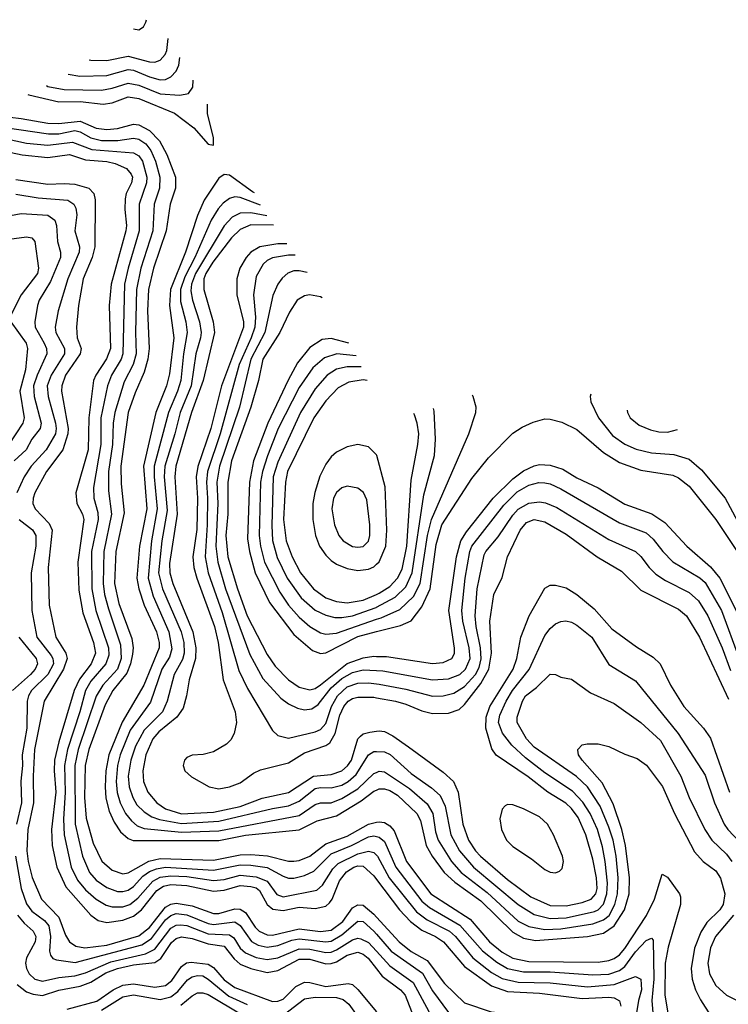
# Model space of a CAD drawing. Header units: inches. Extents: x 990535 to 1117859, y 769386 to 892122.
# Tile 301 of 656: x 1038664 to 1041317, y 880476 to 884160. Entities that reach past the tile are written whole.
import ezdxf

# ---------------------------------------------------------------- set-up
doc = ezdxf.new("R2010")
doc.units = ezdxf.units.IN
doc.header["$MEASUREMENT"] = 0
doc.layers.add('B0838', color=7, linetype='Continuous')
doc.layers.add('B0848', color=7, linetype='Continuous')

msp = doc.modelspace()

# ---------------------------------------------------------------- linework, layer by layer
at = {"layer": 'B0838', "color": 5}
for points, elevation in [([(1039090.7, 884126.1), (1039110, 884122.4), (1039127.1, 884132.9), (1039136.2, 884150), (1039138.5, 884159.7)], 4220), ([(1038924.1, 884009.7), (1038930, 884007.7), (1038990, 884007.3), (1039070, 884023.5), (1039150, 884001.9), (1039170, 884000.6), (1039190, 884007.9), (1039208.8, 884030), (1039215.1, 884044.9), (1039220.5, 884089.6)], 4180), ([(1038845.6, 883956.3), (1038889, 883949), (1038990, 883950.8), (1039070, 883973.1), (1039090, 883971.3), (1039150, 883945.5), (1039190, 883934.2), (1039210, 883936.1), (1039230, 883945.5), (1039250, 883966.9), (1039260.1, 883990), (1039263.4, 884018.2)], 4160), ([(1038764.1, 883913.1), (1038769.8, 883909.8), (1038830, 883898.2), (1038970, 883896.4), (1039010, 883903.1), (1039070, 883921.7), (1039110, 883915.2), (1039190, 883882), (1039263.1, 883876.9), (1039296, 883884), (1039312.1, 883907.9), (1039314, 883933.8)], 4140), ([(1038694.4, 883879.5), (1038698.2, 883878.2), (1038810, 883852.1), (1038890, 883853.7), (1038976.5, 883843.5), (1039010, 883849), (1039070, 883870.6), (1039110, 883865.1), (1039243.9, 883810), (1039315.5, 883755.5), (1039370, 883693.7), (1039389.2, 883690.8), (1039390, 883719), (1039367.8, 883807.8), (1039367.4, 883843.7)], 4120), ([(1038544.6, 883804.6), (1038670, 883790.3), (1038770, 883772.9), (1038810, 883771.4), (1038890, 883780.2), (1038950, 883754.3), (1038990, 883749), (1039030, 883753), (1039090, 883769.5), (1039110, 883766.6), (1039150, 883745), (1039186.9, 883706.9), (1039215.3, 883655.3), (1039247.9, 883570), (1039247.3, 883530), (1039227, 883470), (1039212.8, 883370), (1039164.9, 883230), (1039146.2, 883150), (1039142.2, 883070), (1039148.2, 882930), (1039144, 882890), (1039130, 882841.3), (1039096.1, 882763.9), (1039070.3, 882690), (1039043.1, 882490), (1039043.7, 882423.7), (1039055, 882315), (1039023.5, 882170), (1039018.9, 882050), (1039035.8, 881975.8), (1039084.5, 881844.5), (1039088.5, 881810), (1039086, 881786), (1039078.8, 881750), (1039065, 881715), (1039012.7, 881650), (1038983.7, 881596.3), (1038923.1, 881430), (1038908.7, 881370), (1038906.5, 881250), (1038913.3, 881173.3), (1038938.7, 881078.7), (1038971.9, 881011.9), (1039010, 880977.6), (1039050, 880964.4), (1039070, 880968.7), (1039147.7, 881012.3), (1039190, 881021.8), (1039390, 881015.2), (1039490, 881035), (1039530, 881036.5), (1039591.5, 881031.5), (1039670, 881012.4), (1039690, 881011.6), (1039710, 881014.6), (1039750, 881030.7), (1039810, 881077.2), (1039890, 881105.6), (1039970, 881150.6), (1040000, 881157.4)], 4080), ([(1038610, 883756.4), (1038772.2, 883732.2), (1038810, 883733.3), (1038870, 883744.6), (1038890, 883740.4), (1038930, 883717.2), (1038970, 883708.3), (1039031.6, 883708.4), (1039090, 883716.1), (1039110, 883713.3), (1039135.9, 883695.9), (1039155.4, 883670), (1039172, 883630), (1039189, 883570), (1039187.8, 883530), (1039167.5, 883470), (1039161.9, 883370), (1039117.8, 883230), (1039101, 883150), (1039097.2, 882990), (1039100, 882910), (1039088.9, 882870), (1039055.1, 882804.9), (1039019.9, 882690), (1039013.7, 882650), (1039011.3, 882570), (1038996.8, 882470), (1038996.8, 882396.8), (1039007.6, 882310), (1038979.5, 882170), (1038976.6, 882050), (1038981.7, 882010), (1038996, 881956), (1039041.7, 881821.7), (1039044.5, 881770), (1039030.3, 881729.7), (1038975.3, 881670), (1038950.4, 881629.6), (1038883.4, 881430), (1038870.4, 881370), (1038871.9, 881150), (1038899.2, 881030), (1038924.9, 880970), (1038950, 880941.3), (1038990, 880912.9), (1039030, 880898.6), (1039050, 880897.9), (1039070, 880903.3), (1039090, 880917.5), (1039124.7, 880955.3), (1039150, 880973.5), (1039176.3, 880983.7), (1039210, 880989.4), (1039390, 880978.2), (1039490, 880998.2), (1039530, 880997.4), (1039590, 880987.9), (1039650, 880955.2), (1039670, 880948.7), (1039690, 880948.8), (1039730, 880957.9), (1039765.4, 880974.6), (1039830, 881039.2), (1039906.7, 881070), (1039970, 881103.2), (1039990, 881107), (1040000, 881104.6)], 4060), ([(1038610, 883715.3), (1038690, 883697.9), (1038770, 883689.8), (1038861.5, 883701.5), (1038933.7, 883673.7), (1039090, 883661.1), (1039110, 883650.8), (1039123.9, 883630), (1039140.3, 883570), (1039139.2, 883550), (1039111.2, 883470), (1039111.6, 883370), (1039069.6, 883230), (1039056.4, 883170), (1039050.8, 882910), (1039043.5, 882890), (1039007.7, 882830), (1038993.2, 882790), (1038967.5, 882670), (1038967.4, 882570), (1038941, 882410), (1038942.1, 882370), (1038956.5, 882316.5), (1038957.7, 882290), (1038933.3, 882170), (1038933.7, 882030), (1038949.6, 881949.7), (1038996.8, 881810), (1038998.1, 881781.9), (1038987.1, 881750), (1038930, 881684.9), (1038910, 881650), (1038889.2, 881570), (1038843, 881430), (1038832, 881370), (1038834.5, 881270), (1038828.6, 881168.6), (1038830.5, 881110.5), (1038857.2, 880990), (1038880.3, 880940.3), (1038910, 880904.7), (1038950, 880869.3), (1038987.3, 880847.3), (1039010, 880840.8), (1039050, 880841.3), (1039076, 880850), (1039106.5, 880873.5), (1039162.5, 880937.5), (1039190, 880951.5), (1039230, 880957.4), (1039290, 880954.3), (1039390, 880939.6), (1039430, 880943.8), (1039490, 880959.3), (1039550, 880952.9), (1039590, 880937), (1039627.1, 880887.1), (1039650, 880878.6), (1039776.2, 880903.8), (1039798.3, 880921.7), (1039836.9, 880983.1), (1039856.7, 881003.3), (1039930, 881039.6), (1039970, 881049.8), (1039990, 881044.3), (1040000, 881034.1)], 4040), ([(1038590, 883671.9), (1038673.8, 883653.8), (1038770, 883643.9), (1038850, 883655.5), (1038910, 883636), (1038989.8, 883629.8), (1039021.7, 883621.6), (1039063.4, 883603.4), (1039081.7, 883581.7), (1039086.1, 883570), (1039082.7, 883550), (1039063.3, 883510), (1039058.5, 883490), (1039057.7, 883450), (1039064.3, 883390), (1039061.8, 883370), (1039006.1, 883170), (1038999.4, 883090), (1039003.7, 882930), (1038989.2, 882890.8), (1038948.5, 882830), (1038940.4, 882810), (1038923.2, 882670), (1038919.9, 882550), (1038874.1, 882390), (1038877.7, 882350), (1038898.6, 882310), (1038903.9, 882290), (1038881.6, 882130), (1038885.5, 882025.5), (1038900.7, 881940.7), (1038940.3, 881830), (1038947.4, 881790), (1038931.6, 881750), (1038887.9, 881692.1), (1038868.2, 881650), (1038810, 881458.7), (1038794.8, 881390), (1038793.1, 881350), (1038799, 881270), (1038783.7, 881130), (1038785.4, 881070), (1038803, 880990), (1038836.4, 880916.4), (1038930, 880810.1), (1038957.8, 880790), (1038990, 880782.3), (1039050, 880791.7), (1039090, 880806), (1039120.1, 880830), (1039177.3, 880902.7), (1039202, 880918), (1039230, 880924.1), (1039290, 880920.6), (1039390, 880899.3), (1039430, 880903.2), (1039490, 880920.2), (1039530, 880917.4), (1039550, 880911.6), (1039561.7, 880901.7), (1039590, 880850), (1039611.7, 880831.7), (1039650, 880827.2), (1039710, 880840), (1039770, 880835), (1039810, 880843.8), (1039824, 880856), (1039833.7, 880870), (1039861.7, 880938.3), (1039888.2, 880971.8), (1039915.4, 880990), (1039930, 880994.3), (1039950, 880992.7), (1039990, 880956.5), (1040000, 880943.3)], 4020), ([(1039543.1, 883512.2), (1039535.6, 883515.6), (1039450, 883578), (1039430, 883581), (1039410, 883566.6), (1039355.3, 883484.7), (1039330, 883426.9), (1039284.3, 883290), (1039229.1, 883150), (1039224.9, 883090), (1039240.8, 882970), (1039225.2, 882834.8), (1039213.8, 882790), (1039173.8, 882690), (1039127.4, 882490), (1039139.6, 882330), (1039112.8, 882190), (1039103.2, 882070), (1039110, 882030), (1039130, 881970.1), (1039176.2, 881870), (1039186.3, 881830), (1039186.1, 881810), (1039129.4, 881670.6), (1039047.7, 881532.3), (1038997.7, 881410), (1038986, 881350), (1038983.8, 881290), (1038986.9, 881246.9), (1038999.4, 881199.4), (1039017.7, 881157.7), (1039041.6, 881121.6), (1039070, 881096.4), (1039088.7, 881088.7), (1039410, 881089.3), (1039510, 881108.8), (1039710.8, 881129.2), (1039777.5, 881162.5), (1039850, 881181.4), (1039941.9, 881238.1), (1039990, 881273.9), (1040000, 881277.9)], 4120), ([(1038650, 883561.9), (1038770, 883544.5), (1038830, 883547.5), (1038870, 883543.9), (1038923, 883530), (1038941.2, 883510), (1038946.4, 883486.4), (1038945.5, 883310), (1038935.3, 883270), (1038901.7, 883190), (1038884.7, 883090), (1038877.1, 883010), (1038879.2, 882970), (1038893.7, 882930), (1038890.9, 882910), (1038835.8, 882830), (1038821.3, 882790), (1038820.8, 882770), (1038845.6, 882630), (1038844.8, 882610), (1038825.4, 882550), (1038764.4, 882470), (1038720.6, 882390), (1038714.2, 882370), (1038713.8, 882350), (1038721.9, 882330), (1038774.9, 882274.9), (1038785.9, 882250), (1038770.3, 882110), (1038774.9, 881970), (1038799.2, 881850), (1038837.3, 881790), (1038841.2, 881770), (1038828.1, 881730), (1038756.2, 881610), (1038719.4, 881430), (1038714.5, 881330), (1038715.8, 881230), (1038694.7, 881130), (1038690.7, 881050), (1038695.2, 881010), (1038710.8, 880950.8), (1038745.1, 880870), (1038810, 880802), (1038835.4, 880735.4), (1038850.6, 880710.6), (1038874.1, 880694.1), (1038907.4, 880687.4), (1038990, 880697.8), (1039110, 880733), (1039150, 880763.5), (1039210, 880839.3), (1039230, 880851.6), (1039250, 880855.2), (1039310, 880844.5), (1039390, 880816), (1039410, 880816.5), (1039470, 880833), (1039490, 880832.5), (1039510, 880819.7), (1039545.1, 880765.1), (1039560.1, 880750), (1039590, 880736.2), (1039610, 880735.5), (1039710, 880758.9), (1039790, 880748.2), (1039830, 880753.5), (1039874.4, 880785.6), (1039910, 880837.5), (1039930, 880848.6), (1039950, 880847.5), (1039990, 880813.9), (1040000, 880802.9)], 3980), ([(1038650, 883506.7), (1038733.4, 883493.4), (1038844.6, 883484.6), (1038866.5, 883470), (1038874.5, 883454.5), (1038878.1, 883430), (1038870.4, 883370), (1038888, 883310), (1038887, 883290), (1038843.9, 883190), (1038808.4, 883070), (1038797.2, 883010), (1038799.1, 882990), (1038831.3, 882930), (1038831.3, 882910), (1038782.4, 882830), (1038766.7, 882790), (1038770.3, 882750), (1038797.8, 882650), (1038801.1, 882630), (1038797.7, 882610), (1038762.7, 882550), (1038707, 882490), (1038681.2, 882450), (1038652.9, 882390)], 3960), ([(1039565.8, 883466.4), (1039490, 883494.2), (1039470, 883496.7), (1039450, 883491.1), (1039426.2, 883473.8), (1039407.3, 883452.7), (1039380.8, 883410), (1039319.7, 883270), (1039282.1, 883197.9), (1039266.4, 883150), (1039266, 883106), (1039286, 883030), (1039291.6, 882990), (1039276.8, 882910), (1039267.3, 882810), (1039255.3, 882770), (1039221.1, 882690), (1039167.8, 882490), (1039167.2, 882450), (1039178.2, 882330), (1039157.4, 882210), (1039144.9, 882070), (1039163.6, 882003.6), (1039223, 881870), (1039233.9, 881806.1), (1039224.5, 881775.5), (1039196.8, 881730), (1039153.5, 881606.5), (1039078, 881502), (1039040.2, 881410), (1039029.8, 881369.8), (1039025, 881310), (1039028.7, 881268.7), (1039039.7, 881230), (1039060.1, 881190), (1039082.2, 881162.2), (1039104.3, 881144.3), (1039130, 881134.1), (1039270, 881119.9), (1039410, 881125.8), (1039710, 881182.1), (1039770, 881223.8), (1039790, 881229.7), (1039830, 881229.8), (1039870, 881246.2), (1039930, 881282.9), (1039990, 881339.7), (1040000, 881344)], 4140), ([(1038630, 883427.6), (1038670, 883434.4), (1038768.9, 883428.9), (1038795.7, 883410), (1038801.4, 883390), (1038806, 883330), (1038817.4, 883290), (1038816.9, 883270), (1038779.6, 883180.4), (1038737.5, 883110), (1038730.1, 883090), (1038720.9, 883030), (1038721.5, 883010), (1038755.3, 882950), (1038764, 882930), (1038765.5, 882910), (1038729.3, 882830), (1038716.2, 882790), (1038717.8, 882750), (1038744.3, 882650), (1038741.1, 882630), (1038710.1, 882590), (1038688.9, 882550), (1038643, 882510)], 3940), ([(1039589.3, 883425.9), (1039530, 883436.9), (1039490, 883436), (1039459.5, 883420.5), (1039430, 883388.2), (1039322.8, 883210), (1039307.1, 883170), (1039305.2, 883145.2), (1039311, 883111), (1039337.3, 883030), (1039342.9, 882990), (1039340.8, 882970), (1039323, 882910), (1039306.1, 882790), (1039264.3, 882690), (1039244.9, 882610), (1039207.6, 882490), (1039205.5, 882450), (1039216.1, 882323.9), (1039196.7, 882210), (1039184.2, 882090), (1039198.7, 882030), (1039268, 881870), (1039278.2, 881830), (1039280.3, 881790), (1039273.6, 881766.4), (1039242.3, 881710), (1039216.2, 881610), (1039198.8, 881570), (1039130, 881502.4), (1039097.5, 881442.5), (1039080.4, 881390), (1039070.6, 881330), (1039074.2, 881290), (1039087.1, 881250), (1039103.2, 881223.2), (1039130, 881196), (1039158.3, 881178.3), (1039187.3, 881167.3), (1039270, 881152.8), (1039410, 881162.1), (1039610, 881208.9), (1039670, 881218.9), (1039710, 881235.9), (1039770, 881283.1), (1039790, 881287.7), (1039830, 881285.7), (1039870, 881296.3), (1039894, 881310), (1039923.4, 881336.6), (1039970, 881410.1), (1039990, 881421.8), (1040000, 881421.6)], 4160), ([(1039614.2, 883391.1), (1039530, 883392.6), (1039490, 883374.8), (1039456.5, 883343.5), (1039387.1, 883252.9), (1039361, 883210), (1039353.5, 883190), (1039353.2, 883150), (1039389, 883030), (1039393.7, 882990), (1039350.4, 882810), (1039307.2, 882690), (1039248.6, 882490), (1039244.6, 882450), (1039253.9, 882310), (1039225.1, 882125.1), (1039226.6, 882090), (1039237.9, 882050), (1039312.2, 881870), (1039323.2, 881810), (1039322.4, 881770), (1039298.6, 881690), (1039289, 881630), (1039276.2, 881583.8), (1039252.5, 881550), (1039184.9, 881495.1), (1039162.2, 881470), (1039136.3, 881410), (1039124.6, 881350), (1039127.9, 881310), (1039144, 881270), (1039177.4, 881230), (1039210, 881207), (1039270, 881188.5), (1039390, 881195.2), (1039490, 881216.2), (1039572.1, 881247.9), (1039670, 881268.8), (1039764.6, 881330), (1039830, 881335.7), (1039870, 881350.1), (1039891.6, 881368.4), (1039906.9, 881390), (1039930, 881469.4), (1039940, 881480), (1039950, 881487.6), (1039974.6, 881494.6), (1040000, 881497.9)], 4180), ([(1038586.3, 883333.7), (1038690, 883347.8), (1038710, 883343.8), (1038720.4, 883330), (1038734, 883230), (1038730.4, 883210), (1038669.8, 883130.2), (1038628.1, 883050)], 3920), ([(1039663.8, 883321.6), (1039630, 883321.4), (1039563.1, 883310), (1039530, 883289.5), (1039512.2, 883270), (1039487.9, 883230), (1039477.5, 883190), (1039476.7, 883130), (1039501.8, 883030), (1039502, 883010), (1039419.3, 882790), (1039379.4, 882630), (1039331.3, 882488.7), (1039325.2, 882450), (1039330.2, 882370), (1039327.6, 882252.4), (1039312.8, 882150), (1039316.6, 882110), (1039327.4, 882070), (1039393.9, 881890), (1039407, 881830), (1039425.4, 881690), (1039471, 881570), (1039475.9, 881530), (1039467.2, 881490), (1039454, 881466), (1039438.4, 881450), (1039390, 881420.7), (1039351.1, 881411.1), (1039310, 881409), (1039290, 881399.8), (1039281, 881390), (1039276.6, 881370), (1039282.7, 881350), (1039307.1, 881327.1), (1039373.5, 881290), (1039410, 881283), (1039450, 881289.6), (1039490, 881305.1), (1039539, 881341), (1039565.9, 881354.1), (1039670, 881379.3), (1039730, 881417.6), (1039810, 881444.7), (1039825, 881455), (1039845.4, 881490), (1039862.3, 881557.7), (1039877.1, 881590), (1039894.1, 881610), (1039910, 881620.2), (1039930, 881625.5), (1039990, 881625), (1040000, 881623.1)], 4220), ([(1039694.8, 883278.3), (1039670, 883278.7), (1039610, 883269.1), (1039590, 883259), (1039575.1, 883244.9), (1039550, 883198.7), (1039539.9, 883130), (1039546.8, 883046.8), (1039543.8, 883010), (1039530.5, 882970), (1039485.5, 882870), (1039414, 882610), (1039366.7, 882470), (1039363.4, 882430), (1039367.6, 882370), (1039365.9, 882270), (1039358.3, 882150), (1039369.3, 882090), (1039421.9, 881941.9), (1039485.1, 881725.1), (1039517.3, 881657.3), (1039610, 881501.1), (1039630, 881482), (1039670, 881471.8), (1039770, 881495.3), (1039790, 881504.1), (1039810, 881526.8), (1039831.9, 881590), (1039853.5, 881630), (1039890, 881663.8), (1039930, 881678.2), (1039970, 881678.9), (1040000, 881674.8)], 4240), ([(1039740.4, 883214.4), (1039710, 883220.7), (1039690, 883219.7), (1039667.9, 883212.1), (1039646.7, 883193.3), (1039630, 883169.8), (1039612.3, 883127.7), (1039582, 882990), (1039529.1, 882890), (1039487.1, 882710), (1039411.8, 882490), (1039402.4, 882430), (1039405.7, 882350), (1039398.5, 882190), (1039405.6, 882130), (1039435, 882030), (1039525.3, 881785.3), (1039574.8, 881694.8), (1039641.6, 881621.6), (1039670, 881599.9), (1039704.3, 881584.3), (1039730, 881578.5), (1039758.4, 881581.6), (1039782.1, 881597.9), (1039830, 881659.7), (1039870, 881695.7), (1039910, 881718.2), (1039950, 881727.3), (1040000, 881725.1)], 4260), ([(1039796.7, 883118.6), (1039790, 883123), (1039749.3, 883130.7), (1039730, 883127.3), (1039703, 883110), (1039673.8, 883066.2), (1039637.9, 882990), (1039574.4, 882890), (1039558.3, 882810), (1039529.6, 882710), (1039457, 882510), (1039443.6, 882430), (1039442.8, 882310), (1039436.1, 882230), (1039443.5, 882150), (1039479.4, 882030), (1039516, 881930), (1039590, 881784.6), (1039621.1, 881741.1), (1039670.3, 881690.3), (1039710, 881663), (1039750, 881652.4), (1039770, 881657.9), (1039790, 881671.4), (1039890, 881750.7), (1039950, 881773.1), (1039990, 881778.3), (1040000, 881778.1)], 4280), ([(1038631, 883030), (1038688.7, 882950), (1038693.3, 882930), (1038686.4, 882850), (1038664.7, 882770), (1038680.2, 882670), (1038675.7, 882650), (1038624, 882570)], 3920), ([(1039896, 882949.3), (1039830, 882966.7), (1039796.8, 882963.2), (1039750, 882933.2), (1039704.3, 882875.7), (1039668.7, 882811.3), (1039592.6, 882650), (1039540, 882510), (1039524.6, 882430), (1039517.1, 882217.1), (1039523.9, 882170), (1039546.2, 882090), (1039598.9, 881978.9), (1039690, 881859.9), (1039760.4, 881800.4), (1039790, 881788.2), (1039810, 881791.7), (1039930, 881852.7), (1040000, 881870.4)], 4320), ([(1039923.7, 882902.2), (1039850.8, 882909.2), (1039805.4, 882894.6), (1039762.1, 882857.9), (1039710, 882783.4), (1039631.9, 882630), (1039592.1, 882527.9), (1039572.7, 882470), (1039565.6, 882430), (1039561, 882230), (1039565.6, 882190), (1039580.8, 882130), (1039637.6, 882017.6), (1039670.1, 881970), (1039710, 881924.3), (1039750, 881890.1), (1039790, 881866.5), (1039810, 881860.6), (1039850, 881864.4), (1040000, 881916.7)], 4340), ([(1039942.7, 882860.7), (1039890, 882861.5), (1039850, 882852.4), (1039814.9, 882830), (1039770, 882778.7), (1039716, 882690), (1039630, 882504.9), (1039612.6, 882450), (1039607.8, 882267.8), (1039611.1, 882211.1), (1039628.3, 882148.3), (1039665.9, 882070), (1039717.3, 881997.3), (1039770.7, 881950.7), (1039810, 881932), (1039843.8, 881923.8), (1039870, 881922.8), (1039910, 881929.6), (1039998.9, 881961.1), (1040000, 881961.6)], 4360), ([(1039964.7, 882810.5), (1039950, 882812.3), (1039896.3, 882803.7), (1039857, 882783), (1039810, 882734.3), (1039765.2, 882670), (1039667.3, 882470), (1039659.5, 882430), (1039652.1, 882290), (1039661.8, 882210), (1039683.9, 882150), (1039715.7, 882090), (1039763.8, 882030), (1039810, 881997.3), (1039850, 881983.7), (1039890, 881978.8), (1039950, 881988.3), (1040000, 882009.6)], 4380), ([(1040000, 882531.7), (1039970, 882562.4), (1039930, 882570.7), (1039890, 882561.5), (1039850, 882542.2), (1039830, 882525), (1039810, 882497.5), (1039787.5, 882452.5), (1039768.8, 882391.2), (1039761.9, 882350), (1039761.3, 882290), (1039771.7, 882230), (1039786.3, 882190), (1039810, 882156.3), (1039830, 882136.6), (1039850, 882122.5), (1039890, 882106.3), (1039930, 882099.6), (1039970, 882103.9), (1039990, 882113.1), (1040000, 882122.3)], 4420), ([(1038661.8, 882290), (1038711.5, 882251.5), (1038724.8, 882230), (1038724.6, 882190), (1038706.4, 882090), (1038709.7, 881950), (1038728.7, 881850), (1038781.7, 881781.6), (1038788.6, 881770), (1038790, 881750), (1038768.8, 881710), (1038708.3, 881650), (1038697, 881630), (1038692.3, 881610), (1038691, 881510), (1038672.8, 881410), (1038674.5, 881370), (1038668.6, 881311.4), (1038670.7, 881230), (1038651.9, 881150)], 3960), ([(1038661.3, 881850), (1038725.5, 881770), (1038730.1, 881750), (1038722.2, 881730), (1038704.1, 881710), (1038636.5, 881650)], 3940), ([(1038647.8, 881030), (1038670, 880910.2), (1038690, 880852.7), (1038710, 880825.3), (1038757.4, 880790), (1038772.7, 880770), (1038779.3, 880730), (1038775.4, 880675.4), (1038779.6, 880659.6), (1038788.2, 880648.2), (1038802.2, 880642.2), (1038872.3, 880632.3), (1039120.9, 880699.1), (1039157.5, 880722.5), (1039210, 880792), (1039230, 880809.1), (1039250, 880816), (1039290, 880811.4), (1039370, 880778.7), (1039390, 880775), (1039470, 880784.3), (1039490, 880770.8), (1039531.6, 880711.6), (1039557.3, 880697.3), (1039590, 880690.3), (1039630, 880696.1), (1039683.5, 880716.5), (1039710, 880721.9), (1039810, 880709.8), (1039830, 880713.1), (1039870, 880736.5), (1039930, 880787.9), (1039950, 880786.1), (1039990, 880750.1), (1040000, 880738.6)], 3960), ([(1038655.8, 880810), (1038680.5, 880780.5), (1038714.8, 880750), (1038724.1, 880730), (1038722.4, 880710), (1038689.4, 880650), (1038685.6, 880630), (1038689, 880610), (1038699.2, 880590), (1038720.5, 880570), (1038750, 880562.9), (1038810, 880577.2), (1038870, 880582.5), (1038910, 880594), (1039005.1, 880634.9), (1039135.2, 880664.8), (1039170, 880682.9), (1039230, 880761.2), (1039250, 880772.1), (1039266, 880774), (1039290, 880770.9), (1039370, 880739.7), (1039450, 880736.8), (1039465.3, 880725.3), (1039490, 880686.3), (1039510, 880668.4), (1039550, 880652), (1039590, 880644.5), (1039630, 880650.7), (1039710, 880684.5), (1039750, 880683.1), (1039810, 880670), (1039830, 880671.7), (1039850, 880679.6), (1039910, 880717.8), (1039930, 880723.5), (1039941.8, 880721.8), (1039970, 880707.4), (1040000, 880674.7)], 3940), ([(1038655.1, 880550), (1038690, 880523.3), (1038714.1, 880514.1), (1038750, 880509.8), (1038810.5, 880529.5), (1038890, 880543.8), (1038930, 880559.2), (1038986.2, 880593.8), (1039029.9, 880610), (1039090, 880623.6), (1039170, 880632.9), (1039192.1, 880647.9), (1039231.8, 880708.2), (1039250, 880723), (1039270, 880728.6), (1039310, 880722.4), (1039370, 880702.3), (1039430, 880693.7), (1039466.6, 880646.6), (1039490, 880627), (1039530, 880609.8), (1039590, 880595.3), (1039630, 880602.6), (1039710, 880644.7), (1039750, 880645.7), (1039810, 880628.3), (1039830, 880628.7), (1039850, 880635.4), (1039890, 880660.8), (1039930, 880671.3), (1039950, 880663.6), (1039968.5, 880648.5), (1040000, 880608.8)], 3920), ([(1038842.4, 880457.6), (1038952.5, 880487.5), (1039013.6, 880530), (1039050, 880547.4), (1039090, 880553.5), (1039170, 880540), (1039210, 880547.2), (1039234.1, 880565.9), (1039270, 880617.9), (1039288.7, 880631.3), (1039305.6, 880634.4), (1039370, 880626.5), (1039390, 880614.2), (1039430, 880568.5), (1039470, 880539.7), (1039610, 880487.3), (1039630, 880487.7), (1039650, 880495.1), (1039697.3, 880542.7), (1039730, 880558.7), (1039750, 880558.5), (1039810, 880543.6), (1039894.1, 880554.1), (1039910, 880550.8), (1039930, 880531.9), (1040000, 880447.6)], 3880), ([(1038970, 880455), (1039050, 880504.6), (1039090, 880511.3), (1039190, 880494.6), (1039230, 880504.9), (1039255.9, 880524.1), (1039292.7, 880567.3), (1039310, 880579.6), (1039330, 880584.7), (1039350, 880582.5), (1039370, 880571), (1039447.3, 880507.3), (1039515.5, 880475.5)], 3860), ([(1039267.2, 880472.8), (1039310, 880508.3), (1039330, 880518.8), (1039350, 880519.2), (1039370, 880512.7), (1039497.3, 880437.3)], 3840), ([(1039650, 880435.4), (1039730, 880496.4), (1039770, 880503), (1039850, 880502.1), (1039874.7, 880494.7), (1039896.4, 880476.4), (1039946.8, 880406.8)], 3860)]:
    msp.add_lwpolyline(points, dxfattribs=dict(at, elevation=elevation))
at = {"layer": 'B0838', "color": 5, "elevation": 4440}
msp.add_lwpolyline([(1039890, 882414.9), (1039870, 882408.3), (1039850, 882391.4), (1039838.7, 882370), (1039833.3, 882330), (1039842.7, 882270), (1039858.6, 882230), (1039875.5, 882210), (1039910, 882189.5), (1039930, 882186.1), (1039950, 882189.4), (1039970, 882209.1), (1039975, 882230), (1039975.4, 882270), (1039963.7, 882363.7), (1039951.1, 882391.1), (1039930, 882407.4)], close=True, dxfattribs=at)
at = {"layer": 'B0848', "color": 5}
for points, elevation in [([(1040000, 881916.7), (1040017.3, 881922.7), (1040087.1, 881952.9), (1040137.9, 882002.1), (1040163.8, 882050), (1040190.7, 882230), (1040205.5, 882290), (1040346, 882610), (1040371.3, 882690), (1040373.3, 882710), (1040361.7, 882750), (1040359.7, 882754.9)], 4340), ([(1040802.1, 882758.4), (1040800.5, 882750), (1040802.8, 882730), (1040830.6, 882670), (1040884.1, 882604.1), (1040930, 882571.5), (1040972.5, 882552.5), (1041030, 882539.9), (1041113.6, 882533.6), (1041170, 882515.4), (1041216.4, 882476.4), (1041305.7, 882370), (1041397.7, 882197.7)], 4340), ([(1040000, 881961.6), (1040070, 881998.9), (1040110, 882038.2), (1040133, 882090), (1040177.7, 882382.3), (1040217.3, 882530), (1040220.3, 882590), (1040215.4, 882695.4), (1040213.3, 882705.2)], 4360), ([(1040000, 882009.6), (1040010, 882013.8), (1040050, 882039.8), (1040078.9, 882070), (1040095.4, 882104.6), (1040113.7, 882190), (1040130, 882437.1), (1040154.9, 882570), (1040158.1, 882610), (1040152.8, 882650), (1040142, 882682), (1040140.1, 882686.4)], 4380), ([(1040938.2, 882698.5), (1040939.4, 882690), (1040950.2, 882670), (1040983.4, 882643.4), (1041025.2, 882625.2), (1041057.6, 882617.6), (1041090, 882616.9), (1041126.9, 882627.2)], 4360), ([(1040000, 881870.4), (1040090, 881893.1), (1040130, 881910.5), (1040170, 881963.4), (1040201.1, 882030), (1040223.7, 882196.3), (1040244.7, 882270), (1040356.9, 882443.1), (1040419.7, 882520.3), (1040510, 882612.7), (1040544.8, 882635.2), (1040586.3, 882653.7), (1040630, 882666), (1040650, 882665.7), (1040693.6, 882653.6), (1040750, 882626.3), (1040850, 882540.1), (1040910, 882503.6), (1040990, 882474.8), (1041110, 882455.3), (1041130, 882446.4), (1041170, 882415), (1041270, 882290.1), (1041350.7, 882170.7)], 4320), ([(1040000, 882122.3), (1040010, 882131.6), (1040034.7, 882190), (1040038.3, 882250), (1040032.1, 882412.1), (1040001.6, 882530), (1040000, 882531.7)], 4420), ([(1040000, 881778.1), (1040037.3, 881777.3), (1040210, 881751.2), (1040250, 881755), (1040282.1, 881770), (1040291.4, 881788.6), (1040291.6, 881808.4), (1040271.1, 881950), (1040299.5, 882150), (1040315.5, 882210), (1040336.5, 882243.5), (1040436.2, 882370), (1040510, 882442.1), (1040550, 882472), (1040590, 882491.1), (1040610, 882495.2), (1040650, 882493.4), (1040697.9, 882477.9), (1040750, 882446), (1040830, 882408.9), (1040930, 882347.3), (1041030.9, 882310.9), (1041079.3, 882279.3), (1041161.2, 882190), (1041250, 882112.8), (1041284.8, 882070), (1041350, 881942.2)], 4280), ([(1040000, 881725.1), (1040024.1, 881724.1), (1040210, 881690.6), (1040270, 881693.7), (1040311.5, 881710), (1040333.6, 881730), (1040350.4, 881770), (1040346.3, 881810), (1040322.9, 881910), (1040319.5, 881950), (1040332.5, 882070), (1040349, 882170), (1040356.9, 882190), (1040476.9, 882343.1), (1040527.1, 882392.9), (1040570, 882418.8), (1040608, 882428), (1040630, 882427.1), (1040650, 882423), (1040690, 882405.3), (1040910, 882277.1), (1041010, 882239.5), (1041036.3, 882216.3), (1041071.6, 882170), (1041110, 882132.1), (1041210, 882071.9), (1041230, 882054.7), (1041292.1, 881950), (1041358.3, 881770)], 4260), ([(1040000, 881674.8), (1040010, 881673.4), (1040110, 881655.4), (1040210, 881629.4), (1040250, 881630.7), (1040290, 881640.2), (1040330, 881665.4), (1040370, 881710.1), (1040383.7, 881736.3), (1040391.5, 881768.5), (1040389.3, 881809.3), (1040372.6, 881890), (1040369.9, 881930), (1040376.3, 882030), (1040402.8, 882157.2), (1040409.1, 882170.9), (1040455.4, 882224.6), (1040510, 882306.8), (1040530, 882328.3), (1040570, 882351.4), (1040610, 882356.4), (1040632.5, 882352.5), (1040675.3, 882335.3), (1040870, 882215.4), (1040969.7, 882169.7), (1040990, 882152.1), (1041020.6, 882110), (1041045.3, 882085.3), (1041081.6, 882061.6), (1041170, 882016.6), (1041205.9, 881985.9), (1041240.5, 881930), (1041294.5, 881810), (1041325, 881725)], 4240), ([(1040000, 881623.1), (1040071.5, 881610), (1040110, 881599.6), (1040170, 881574.3), (1040210, 881564.8), (1040270, 881565.8), (1040310, 881579.7), (1040330, 881598), (1040390, 881676.2), (1040421.1, 881730), (1040430, 881790), (1040424, 881910), (1040439.7, 882010), (1040470, 882072.4), (1040489.9, 882150), (1040537.2, 882250), (1040561.7, 882278.3), (1040590, 882290.1), (1040630, 882281.4), (1040710, 882234.8), (1040825.7, 882150), (1040917, 882097), (1040990, 882026.2), (1041130, 881955.1), (1041161, 881930), (1041209.7, 881850), (1041317.7, 881617.7)], 4220), ([(1040000, 881497.9), (1040010, 881499.1), (1040030, 881496.4), (1040061.3, 881481.3), (1040120.1, 881440.1), (1040250, 881344.6), (1040287.9, 881310), (1040305.1, 881270), (1040323.1, 881150), (1040344.5, 881090), (1040370, 881050.9), (1040389.7, 881030), (1040490, 880943.2), (1040577.9, 880877.9), (1040650, 880846.5), (1040710, 880844.4), (1040770, 880857), (1040803.2, 880870), (1040820.5, 880890), (1040826.4, 880910), (1040823.7, 880950), (1040810, 881019.8), (1040783.5, 881110), (1040755.1, 881175.1), (1040730, 881209.2), (1040708.4, 881228.4), (1040642, 881270), (1040567.8, 881327.8), (1040448.2, 881408.2), (1040432.3, 881432.3), (1040408.7, 881510), (1040410.2, 881550), (1040424.7, 881590), (1040511.8, 881730), (1040525, 881770), (1040540.5, 881850), (1040571.7, 881930), (1040630, 882032.6), (1040650, 882044.5), (1040670, 882044.8), (1040710, 882034.6), (1040749.4, 882010), (1040815.2, 881955.2), (1040881.4, 881881.4), (1040973.2, 881813.2), (1041035.2, 881775.2), (1041061.6, 881750), (1041100.6, 881670), (1041150.4, 881590.4), (1041224.4, 881510), (1041250, 881472), (1041322.1, 881270)], 4180), ([(1040000, 881421.6), (1040030, 881421), (1040050.7, 881410.7), (1040130, 881339.4), (1040206.3, 881286.3), (1040238.1, 881258.1), (1040257.4, 881217.4), (1040278, 881110), (1040310.1, 881050), (1040363.4, 880990), (1040530, 880849.7), (1040590, 880812.8), (1040650, 880796.8), (1040710, 880799.4), (1040816.1, 880823.9), (1040830, 880830.1), (1040850, 880850.6), (1040861.9, 880890), (1040864.6, 880930), (1040856.6, 881010), (1040845.6, 881065.6), (1040826.8, 881130), (1040799.8, 881190), (1040772.7, 881232.7), (1040733.3, 881273.3), (1040630, 881342.1), (1040558.3, 881398.3), (1040506.3, 881446.3), (1040471.2, 881491.2), (1040457.1, 881530), (1040461.7, 881558.3), (1040485.6, 881610), (1040509.4, 881650.6), (1040571.5, 881728.5), (1040630, 881855.9), (1040650, 881882.2), (1040670, 881899.3), (1040690, 881908.4), (1040709.2, 881910.8), (1040730, 881905.9), (1040750, 881895.3), (1040806.4, 881850), (1040870, 881747.7), (1040970, 881686.2), (1041129.2, 881490), (1041230, 881333.7), (1041265, 881230), (1041301.8, 881150), (1041315.1, 881130), (1041361.9, 881081.9)], 4160), ([(1040000, 881344), (1040010, 881348.2), (1040030, 881346.1), (1040123.4, 881283.4), (1040190, 881225.9), (1040211.4, 881190), (1040221.4, 881121.4), (1040230.6, 881090), (1040280.2, 881010), (1040317.4, 880970), (1040414.3, 880894.3), (1040530, 880787.8), (1040570, 880767), (1040630, 880755.6), (1040690, 880758.7), (1040810, 880778), (1040850, 880792.5), (1040871.2, 880808.8), (1040892.8, 880850), (1040902.4, 880890), (1040905, 880950), (1040896.8, 881030), (1040885.5, 881090), (1040870, 881139.6), (1040837.3, 881217.3), (1040790, 881289.5), (1040748.5, 881328.5), (1040590, 881438.1), (1040561.5, 881470), (1040526.7, 881530), (1040526.7, 881550), (1040546.2, 881610), (1040557.8, 881630), (1040598.7, 881661.3), (1040650, 881711.4), (1040670, 881710.2), (1040690, 881700.2), (1040730, 881692.6), (1040801.3, 881641.3), (1040890, 881602.2), (1040990, 881530.7), (1041063.8, 881463.8), (1041139.6, 881330), (1041170.1, 881250), (1041229.6, 881130), (1041255.5, 881090), (1041310, 881038.3), (1041330.1, 881010)], 4140), ([(1040000, 881277.9), (1040010, 881281.9), (1040030, 881282.1), (1040050, 881275.8), (1040078.6, 881258.6), (1040150.4, 881190), (1040164.1, 881164.1), (1040185.7, 881070), (1040208.1, 881030), (1040253.2, 880970), (1040293.1, 880933.1), (1040390, 880863.1), (1040510, 880746.4), (1040550, 880724.4), (1040594.6, 880714.6), (1040789.6, 880730.4), (1040850, 880743.1), (1040890, 880769.4), (1040928, 880830), (1040946.4, 880890), (1040946.9, 880950), (1040932.6, 881070), (1040918.2, 881130), (1040886.5, 881226.5), (1040844.7, 881304.7), (1040769.9, 881390), (1040756.1, 881410), (1040753.3, 881426.7), (1040753.3, 881430), (1040770, 881446.7), (1040788.9, 881451.1), (1040830, 881450.2), (1040870, 881440.2), (1040930, 881412.1), (1040976.3, 881396.3), (1041011.4, 881371.4), (1041070.9, 881290.9), (1041115.6, 881190), (1041190, 881047.3), (1041222.4, 881010), (1041270, 880975.4), (1041287.9, 880947.9), (1041304.1, 880890), (1041298.2, 880850), (1041284.8, 880830), (1041237.3, 880782.7), (1041214.1, 880745.9), (1041190, 880685.8), (1041177.6, 880610), (1041181.2, 880570), (1041193.8, 880530), (1041212.8, 880492.8), (1041279.2, 880390)], 4120), ([(1040000, 881157.4), (1040010, 881159.6), (1040030, 881156.1), (1040050, 881144.4), (1040065.7, 881125.7), (1040112.7, 881010), (1040203.9, 880890), (1040350, 880794.9), (1040422.7, 880710), (1040470, 880671.3), (1040510, 880648.4), (1040570, 880636.2), (1040830, 880634.4), (1040870, 880639.9), (1040890, 880647.3), (1040910, 880661.7), (1040930, 880684.7), (1041011.1, 880808.9), (1041040.2, 880870), (1041070, 880963.1), (1041090, 880952.3), (1041134.1, 880890), (1041138, 880878), (1041137.5, 880850), (1041091.9, 880690), (1041081.2, 880630), (1041079.7, 880510), (1041093.2, 880430)], 4080), ([(1040000, 881104.6), (1040010, 881102.1), (1040030, 881085.2), (1040072.1, 880990), (1040170, 880861.8), (1040198.4, 880838.4), (1040312, 880772), (1040396.5, 880676.5), (1040450, 880633.4), (1040490.4, 880610.4), (1040550, 880597.6), (1040650, 880597.6), (1040810, 880586.2), (1040870, 880589.6), (1040910, 880603.3), (1040930, 880618.2), (1040970, 880673.2), (1041010, 880714.7), (1041030, 880723.9), (1041035.9, 880715.9), (1041038.6, 880570), (1041030.8, 880490), (1041035.2, 880430)], 4060), ([(1040000, 881034.1), (1040004, 881030), (1040046.9, 880950), (1040150, 880821.9), (1040190, 880792.8), (1040272.8, 880750), (1040295.3, 880730), (1040360.9, 880650), (1040430, 880595.8), (1040470, 880572.8), (1040530, 880559.8), (1040650, 880557.2), (1040790, 880541.9), (1040890, 880550.3), (1040970, 880579.8), (1040990.1, 880570.1), (1040992.3, 880530), (1040980.3, 880490), (1040971.1, 880430)], 4040), ([(1040000, 880943.3), (1040085.9, 880830), (1040126.7, 880786.7), (1040170, 880754), (1040220.8, 880730), (1040250.2, 880710.2), (1040330, 880617.4), (1040430, 880545.1), (1040490, 880524.2), (1040610, 880518.6), (1040770, 880498.1), (1040870, 880503), (1040890, 880500.6), (1040910, 880488.8), (1040914.4, 880470)], 4020), ([(1040000, 880802.9), (1040084.6, 880710), (1040130, 880674.4), (1040190, 880640.4), (1040254.4, 880554.4), (1040330, 880482.2), (1040428.8, 880448.8), (1040537.3, 880437.3), (1040586.6, 880426.6), (1040706.2, 880390), (1040719, 880379), (1040725.4, 880365.4), (1040724, 880350), (1040714.4, 880330), (1040630, 880235.3), (1040450, 880096.2), (1040427.1, 880070), (1040404.7, 880010), (1040404.9, 880000)], 3980), ([(1041337, 880810), (1041269.4, 880730), (1041250, 880687.6), (1041240.4, 880630), (1041247, 880590), (1041270, 880546.9), (1041310, 880510.6), (1041350.1, 880490.1)], 4140), ([(1040000, 880738.6), (1040055.3, 880675.3), (1040172.4, 880592.4), (1040210, 880526.8), (1040270, 880445.7), (1040288, 880428), (1040330, 880415), (1040390, 880411.6), (1040531.5, 880391.5), (1040608, 880350), (1040626.1, 880330), (1040621.2, 880310), (1040588.3, 880270), (1040510, 880203.4), (1040391.5, 880088.5), (1040362.2, 880017.8), (1040360.8, 880000)], 3960), ([(1040000, 880674.7), (1040050, 880620.1), (1040137.7, 880557.7), (1040195.8, 880450), (1040210, 880406.7), (1040225.7, 880385.7), (1040270.5, 880370.5), (1040388.2, 880368.2), (1040479.1, 880350), (1040510.6, 880330.6), (1040517.4, 880310), (1040514.6, 880290), (1040505.3, 880270), (1040353.1, 880106.9), (1040327, 880050), (1040313.7, 880000)], 3940), ([(1040000, 880608.8), (1040021.6, 880581.6), (1040090.4, 880530.4), (1040107, 880510), (1040131.3, 880450), (1040150, 880379), (1040170, 880349.1), (1040195.1, 880335.1), (1040230, 880327.6), (1040370, 880325.8), (1040405.4, 880310), (1040417.9, 880290), (1040416.7, 880270), (1040399.3, 880230), (1040313.1, 880126.9), (1040244.5, 880000)], 3920)]:
    msp.add_lwpolyline(points, dxfattribs=dict(at, elevation=elevation))
at = {"layer": 'B0848', "color": 5, "elevation": 4220}
msp.add_lwpolyline([(1040490, 881223.7), (1040481.5, 881218.5), (1040470, 881206), (1040462, 881170), (1040467.9, 881130), (1040486.5, 881090), (1040510, 881066.9), (1040580.6, 881020.6), (1040630, 880980.4), (1040650, 880970.1), (1040670, 880968.8), (1040685.5, 880974.5), (1040695.4, 880984.6), (1040700.1, 881010), (1040695.8, 881030), (1040662.2, 881110), (1040640.1, 881150), (1040610, 881177.7), (1040550, 881207.9), (1040510, 881222.2)], close=True, dxfattribs=at)

doc.saveas('drawing.dxf')
